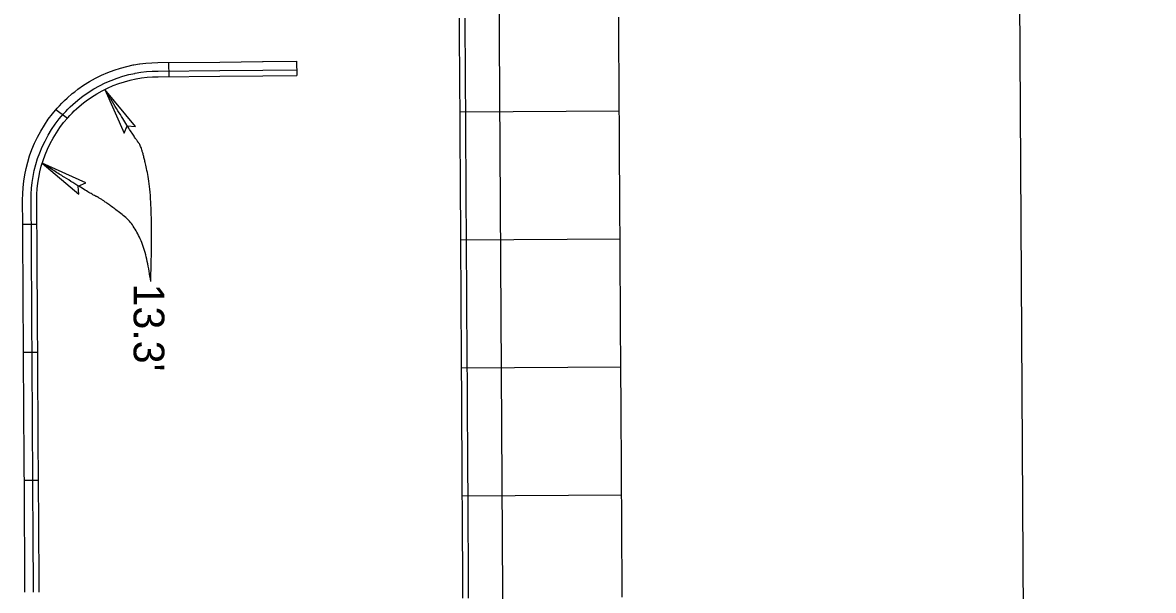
# Model space of a CAD drawing. Extents: x 2145147 to 2158018, y 137519 to 148068.
# Drawn here: x 2150692.1 to 2150824.7, y 145537.7 to 145604.2 of the extents above; entities that cross this region are included whole.
import ezdxf

# ---------------------------------------------------------------- set-up
doc = ezdxf.new("R2010")
doc.units = 0
for name, color, linetype in [('EX_Align', 7, 'Continuous'), ('PR_Dimensions', 7, 'Continuous'), ('PR_Joint_Contraction', 7, 'Continuous'), ('PR_Joint_Long', 7, 'Continuous'), ('PR_Road_Concrete', 7, 'Continuous')]:
    doc.layers.add(name, color=color, linetype=linetype)

msp = doc.modelspace()

# ---------------------------------------------------------------- linework, layer by layer
at = {"layer": 'EX_Align'}
msp.add_line((2150824.67, 142998.65), (2150804.61, 146336.84), dxfattribs=at)
at = {"layer": 'PR_Dimensions'}
for points in [[(2150701.78, 145596.4), (2150704.04, 145591.27), (2150704.38, 145592.15), (2150705.35, 145592.08)], [(2150694.43, 145587.75), (2150698.73, 145584.14), (2150698.64, 145585.08), (2150699.54, 145585.44)]]:
    msp.add_lwpolyline(points, close=True, dxfattribs=at)
for points in [[(2150707.15, 145573.88), (2150707.46, 145583.27), (2150706.14, 145589.71), (2150705.34, 145590.58), (2150701.78, 145596.4)], [(2150707.15, 145573.88), (2150706.44, 145579.73), (2150701.3, 145583.66), (2150700.2, 145584.09), (2150694.43, 145587.75)]]:
    msp.add_open_spline(points, degree=2, dxfattribs=at)
at = {"layer": 'PR_Joint_Contraction'}
for p, q in [((2150709.25, 145599.57), (2150709.26, 145597.91)), ((2150696.05, 145594.04), (2150697.38, 145593.04)), ((2150743.4, 145593.78), (2150762.07, 145593.89)), ((2150692.16, 145580.61), (2150693.82, 145580.62)), ((2150743.49, 145578.78), (2150762.16, 145578.89)), ((2150692.25, 145565.61), (2150693.91, 145565.62)), ((2150743.58, 145563.78), (2150762.25, 145563.89)), ((2150692.34, 145550.61), (2150694, 145550.62)), ((2150743.67, 145548.78), (2150762.34, 145548.89))]:
    msp.add_line(p, q, dxfattribs=at)
at = {"layer": 'PR_Joint_Long'}
for points in [[(2150750.32, 145218.94), (2150743.61, 146336.79)], [(2150762.41, 145536.88), (2150762.41, 145537.88), (2150762.4, 145538.88), (2150762.4, 145539.88), (2150762.39, 145540.88), (2150762.38, 145541.88), (2150762.38, 145542.88), (2150762.37, 145543.88), (2150762.37, 145544.88), (2150762.36, 145545.88), (2150762.35, 145546.88), (2150762.35, 145547.88), (2150762.34, 145548.88), (2150762.34, 145549.88), (2150762.33, 145550.88), (2150762.32, 145551.88), (2150762.32, 145552.88), (2150762.32, 145553.09), (2150762.31, 145553.88), (2150762.31, 145553.99), (2150762.31, 145554.88), (2150762.3, 145555.88), (2150762.29, 145556.88), (2150762.29, 145557.88), (2150762.28, 145558.88), (2150762.28, 145559.88), (2150762.27, 145560.88), (2150762.27, 145560.99), (2150762.26, 145561.88), (2150762.26, 145562.88), (2150762.25, 145563.88), (2150762.25, 145564.88), (2150762.24, 145565.88), (2150762.23, 145566.88), (2150762.23, 145567.88), (2150762.22, 145568.88), (2150762.22, 145569.88), (2150762.21, 145570.88), (2150762.2, 145571.88), (2150762.2, 145572.88), (2150762.19, 145573.88), (2150762.19, 145574.88), (2150762.18, 145575.88), (2150762.17, 145576.88), (2150762.17, 145577.88), (2150762.16, 145578.88), (2150762.16, 145579.88), (2150762.15, 145580.88), (2150762.14, 145581.88), (2150762.14, 145582.88), (2150762.13, 145583.88), (2150762.13, 145584.88), (2150762.12, 145585.88), (2150762.11, 145586.88), (2150762.11, 145587.88), (2150762.1, 145588.88), (2150762.09, 145589.88), (2150762.09, 145590.88), (2150762.09, 145590.99), (2150762.08, 145591.88), (2150762.08, 145592.88), (2150762.07, 145593.88), (2150762.06, 145594.88), (2150762.06, 145595.88), (2150762.05, 145596.88), (2150762.05, 145597.88), (2150762.04, 145598.88), (2150762.04, 145599.16), (2150762.03, 145599.88), (2150762.03, 145600.88), (2150762.02, 145601.88), (2150762.02, 145602.88), (2150762.01, 145603.88), (2150762, 145604.88)]]:
    msp.add_lwpolyline(points, dxfattribs=at)
at = {"layer": 'PR_Road_Concrete'}
msp.add_line((2150724.25, 145599.7), (2150724.27, 145598.03), dxfattribs=at)
for points in [[(2150743.75, 145536.77), (2150743.74, 145537.77), (2150743.74, 145538.77), (2150743.73, 145539.77), (2150743.72, 145540.77), (2150743.72, 145541.77), (2150743.71, 145542.77), (2150743.71, 145543.77), (2150743.7, 145544.77), (2150743.69, 145545.77), (2150743.69, 145546.77), (2150743.68, 145547.77), (2150743.67, 145548.77), (2150743.67, 145549.77), (2150743.66, 145550.77), (2150743.66, 145551.77), (2150743.65, 145552.77), (2150743.65, 145552.97), (2150743.64, 145553.77), (2150743.64, 145553.88), (2150743.64, 145554.77), (2150743.63, 145555.77), (2150743.63, 145556.77), (2150743.62, 145557.77), (2150743.61, 145558.77), (2150743.61, 145559.77), (2150743.6, 145560.77), (2150743.6, 145560.88), (2150743.6, 145561.77), (2150743.59, 145562.77), (2150743.58, 145563.77), (2150743.58, 145564.77), (2150743.57, 145565.77), (2150743.57, 145566.77), (2150743.56, 145567.77), (2150743.55, 145568.77), (2150743.55, 145569.77), (2150743.54, 145570.77), (2150743.54, 145571.77), (2150743.53, 145572.77), (2150743.52, 145573.77), (2150743.52, 145574.77), (2150743.51, 145575.77), (2150743.51, 145576.77), (2150743.5, 145577.77), (2150743.49, 145578.77), (2150743.49, 145579.77), (2150743.48, 145580.77), (2150743.48, 145581.77), (2150743.47, 145582.77), (2150743.46, 145583.77), (2150743.46, 145584.77), (2150743.45, 145585.77), (2150743.45, 145586.77), (2150743.44, 145587.77), (2150743.43, 145588.77), (2150743.43, 145589.77), (2150743.42, 145590.77), (2150743.42, 145590.87), (2150743.42, 145591.77), (2150743.41, 145592.77), (2150743.4, 145593.77), (2150743.4, 145594.77), (2150743.39, 145595.77), (2150743.39, 145596.77), (2150743.38, 145597.77), (2150743.37, 145598.77), (2150743.37, 145599.05), (2150743.37, 145599.77), (2150743.36, 145600.77), (2150743.36, 145601.77), (2150743.35, 145602.77), (2150743.34, 145603.77), (2150743.34, 145604.77)], [(2150744.41, 145536.77), (2150744.41, 145537.77), (2150744.4, 145538.77), (2150744.4, 145539.77), (2150744.39, 145540.77), (2150744.38, 145541.77), (2150744.38, 145542.77), (2150744.37, 145543.77), (2150744.37, 145544.77), (2150744.36, 145545.77), (2150744.35, 145546.77), (2150744.35, 145547.77), (2150744.34, 145548.77), (2150744.34, 145549.77), (2150744.33, 145550.77), (2150744.32, 145551.77), (2150744.32, 145552.77), (2150744.32, 145552.98), (2150744.31, 145553.77), (2150744.31, 145553.88), (2150744.31, 145554.77), (2150744.3, 145555.77), (2150744.29, 145556.77), (2150744.29, 145557.77), (2150744.28, 145558.77), (2150744.28, 145559.77), (2150744.27, 145560.77), (2150744.27, 145560.88), (2150744.26, 145561.77), (2150744.26, 145562.77), (2150744.25, 145563.77), (2150744.25, 145564.77), (2150744.24, 145565.77), (2150744.23, 145566.77), (2150744.23, 145567.77), (2150744.22, 145568.77), (2150744.22, 145569.77), (2150744.21, 145570.77), (2150744.2, 145571.77), (2150744.2, 145572.77), (2150744.19, 145573.77), (2150744.19, 145574.77), (2150744.18, 145575.77), (2150744.17, 145576.77), (2150744.17, 145577.77), (2150744.16, 145578.77), (2150744.16, 145579.77), (2150744.15, 145580.77), (2150744.14, 145581.77), (2150744.14, 145582.77), (2150744.13, 145583.77), (2150744.13, 145584.77), (2150744.12, 145585.77), (2150744.11, 145586.77), (2150744.11, 145587.77), (2150744.1, 145588.77), (2150744.1, 145589.77), (2150744.09, 145590.77), (2150744.09, 145590.88), (2150744.08, 145591.77), (2150744.08, 145592.77), (2150744.07, 145593.77), (2150744.07, 145594.77), (2150744.06, 145595.77), (2150744.05, 145596.77), (2150744.05, 145597.77), (2150744.04, 145598.77), (2150744.04, 145599.05), (2150744.04, 145599.77), (2150744.03, 145600.77), (2150744.02, 145601.77), (2150744.02, 145602.77), (2150744.01, 145603.77), (2150744.01, 145604.77)], [(2150692.14, 145583.48), (2150692.15, 145584.18), (2150692.19, 145584.91), (2150692.27, 145585.64), (2150692.39, 145586.38), (2150692.54, 145587.12), (2150692.73, 145587.87), (2150692.96, 145588.62), (2150693.22, 145589.36), (2150693.53, 145590.09), (2150693.88, 145590.82), (2150694.26, 145591.53), (2150694.69, 145592.23), (2150695.15, 145592.91), (2150695.65, 145593.56), (2150696.17, 145594.19), (2150696.46, 145594.5), (2150696.74, 145594.8), (2150697.04, 145595.09), (2150697.34, 145595.37), (2150697.96, 145595.91), (2150698.25, 145596.13), (2150698.61, 145596.42), (2150699.28, 145596.89), (2150699.97, 145597.33), (2150700.68, 145597.72), (2150701.4, 145598.08), (2150702.13, 145598.39), (2150702.87, 145598.67), (2150703.61, 145598.91), (2150704.36, 145599.11), (2150705.1, 145599.27), (2150705.17, 145599.28), (2150705.84, 145599.4), (2150705.87, 145599.4), (2150706.57, 145599.49), (2150707.29, 145599.54), (2150707.99, 145599.56), (2150715.25, 145599.62), (2150720.26, 145599.66), (2150720.32, 145599.67), (2150724.25, 145599.7)], [(2150693.14, 145583.47), (2150693.15, 145584.14), (2150693.19, 145584.82), (2150693.26, 145585.51), (2150693.37, 145586.2), (2150693.51, 145586.9), (2150693.69, 145587.6), (2150693.9, 145588.3), (2150694.15, 145588.99), (2150694.44, 145589.68), (2150694.77, 145590.36), (2150695.13, 145591.03), (2150695.53, 145591.69), (2150695.96, 145592.32), (2150696.43, 145592.94), (2150696.92, 145593.53), (2150697.19, 145593.81), (2150697.45, 145594.09), (2150697.73, 145594.37), (2150698.01, 145594.63), (2150698.6, 145595.14), (2150698.86, 145595.35), (2150699.21, 145595.62), (2150699.83, 145596.06), (2150700.48, 145596.46), (2150701.15, 145596.84), (2150701.82, 145597.17), (2150702.51, 145597.47), (2150703.2, 145597.73), (2150703.89, 145597.95), (2150704.59, 145598.14), (2150705.29, 145598.29), (2150705.34, 145598.3), (2150705.98, 145598.41), (2150705.99, 145598.41), (2150706.67, 145598.49), (2150707.34, 145598.54), (2150708.01, 145598.56), (2150715.26, 145598.62), (2150720.3, 145598.66), (2150724.26, 145598.7)], [(2150693.8, 145583.47), (2150693.81, 145584.12), (2150693.85, 145584.76), (2150693.92, 145585.42), (2150694.03, 145586.08), (2150694.16, 145586.75), (2150694.33, 145587.42), (2150694.53, 145588.09), (2150694.77, 145588.75), (2150695.05, 145589.41), (2150695.36, 145590.06), (2150695.71, 145590.7), (2150696.09, 145591.32), (2150696.5, 145591.93), (2150696.94, 145592.52), (2150697.42, 145593.09), (2150697.67, 145593.36), (2150697.93, 145593.63), (2150698.19, 145593.89), (2150698.46, 145594.14), (2150699.02, 145594.62), (2150699.27, 145594.82), (2150699.6, 145595.08), (2150700.2, 145595.5), (2150700.82, 145595.89), (2150701.46, 145596.24), (2150702.1, 145596.56), (2150702.76, 145596.85), (2150703.42, 145597.1), (2150704.08, 145597.31), (2150704.75, 145597.49), (2150705.41, 145597.64), (2150705.45, 145597.64), (2150706.08, 145597.75), (2150706.07, 145597.75), (2150706.73, 145597.83), (2150707.38, 145597.88), (2150708.03, 145597.9), (2150715.26, 145597.96), (2150720.31, 145598), (2150724.26, 145598.03)], [(2150692.41, 145537.47), (2150692.41, 145538.47), (2150692.4, 145539.47), (2150692.4, 145540.47), (2150692.39, 145541.47), (2150692.38, 145542.47), (2150692.38, 145543.47), (2150692.37, 145544.47), (2150692.37, 145545.47), (2150692.36, 145546.47), (2150692.35, 145547.47), (2150692.35, 145548.47), (2150692.34, 145549.47), (2150692.34, 145550.47), (2150692.33, 145551.47), (2150692.32, 145552.47), (2150692.32, 145553.47), (2150692.31, 145554.47), (2150692.31, 145555.47), (2150692.3, 145556.47), (2150692.29, 145557.47), (2150692.29, 145558.47), (2150692.28, 145559.47), (2150692.28, 145560.47), (2150692.27, 145561.47), (2150692.26, 145562.47), (2150692.26, 145563.47), (2150692.25, 145564.47), (2150692.25, 145565.47), (2150692.24, 145566.47), (2150692.23, 145567.47), (2150692.23, 145568.47), (2150692.22, 145569.47), (2150692.22, 145570.47), (2150692.21, 145571.47), (2150692.2, 145572.47), (2150692.2, 145573.47), (2150692.19, 145574.47), (2150692.19, 145575.47), (2150692.18, 145576.47), (2150692.17, 145577.47), (2150692.17, 145578.47), (2150692.16, 145579.47), (2150692.16, 145580.47), (2150692.15, 145581.47), (2150692.14, 145582.47), (2150692.14, 145583.47), (2150692.14, 145583.48)], [(2150693.41, 145537.47), (2150693.41, 145538.47), (2150693.4, 145539.47), (2150693.4, 145540.47), (2150693.39, 145541.47), (2150693.38, 145542.47), (2150693.38, 145543.47), (2150693.37, 145544.47), (2150693.37, 145545.47), (2150693.36, 145546.47), (2150693.35, 145547.47), (2150693.35, 145548.47), (2150693.34, 145549.47), (2150693.34, 145550.47), (2150693.33, 145551.47), (2150693.32, 145552.47), (2150693.32, 145553.47), (2150693.31, 145554.47), (2150693.31, 145555.47), (2150693.3, 145556.47), (2150693.29, 145557.47), (2150693.29, 145558.47), (2150693.28, 145559.47), (2150693.28, 145560.47), (2150693.27, 145561.47), (2150693.26, 145562.47), (2150693.26, 145563.47), (2150693.25, 145564.47), (2150693.25, 145565.47), (2150693.24, 145566.47), (2150693.23, 145567.47), (2150693.23, 145568.47), (2150693.22, 145569.47), (2150693.22, 145570.47), (2150693.21, 145571.47), (2150693.2, 145572.47), (2150693.2, 145573.47), (2150693.19, 145574.47), (2150693.19, 145575.47), (2150693.18, 145576.47), (2150693.17, 145577.47), (2150693.17, 145578.47), (2150693.16, 145579.47), (2150693.16, 145580.47), (2150693.15, 145581.47), (2150693.14, 145582.47), (2150693.14, 145583.47), (2150693.14, 145583.47)], [(2150694.08, 145537.48), (2150694.07, 145538.48), (2150694.07, 145539.48), (2150694.06, 145540.48), (2150694.06, 145541.48), (2150694.05, 145542.48), (2150694.04, 145543.48), (2150694.04, 145544.48), (2150694.03, 145545.48), (2150694.03, 145546.48), (2150694.02, 145547.48), (2150694.01, 145548.48), (2150694.01, 145549.48), (2150694, 145550.48), (2150694, 145551.48), (2150693.99, 145552.48), (2150693.98, 145553.48), (2150693.98, 145554.48), (2150693.97, 145555.48), (2150693.97, 145556.48), (2150693.96, 145557.48), (2150693.95, 145558.48), (2150693.95, 145559.48), (2150693.94, 145560.48), (2150693.94, 145561.48), (2150693.93, 145562.48), (2150693.92, 145563.48), (2150693.92, 145564.48), (2150693.91, 145565.48), (2150693.91, 145566.48), (2150693.9, 145567.48), (2150693.89, 145568.48), (2150693.89, 145569.48), (2150693.88, 145570.48), (2150693.88, 145571.48), (2150693.87, 145572.48), (2150693.86, 145573.48), (2150693.86, 145574.48), (2150693.85, 145575.48), (2150693.85, 145576.48), (2150693.84, 145577.48), (2150693.83, 145578.48), (2150693.83, 145579.48), (2150693.82, 145580.48), (2150693.82, 145581.48), (2150693.81, 145582.48), (2150693.8, 145583.48), (2150693.8, 145583.48)]]:
    msp.add_lwpolyline(points, dxfattribs=at)

# ---------------------------------------------------------------- texts
at = {"layer": 'PR_Dimensions'}
msp.add_text("13.3'", height=3.6, rotation=269.9996, dxfattribs=at).set_placement((2150705.15, 145573.64))

doc.saveas('drawing.dxf')
